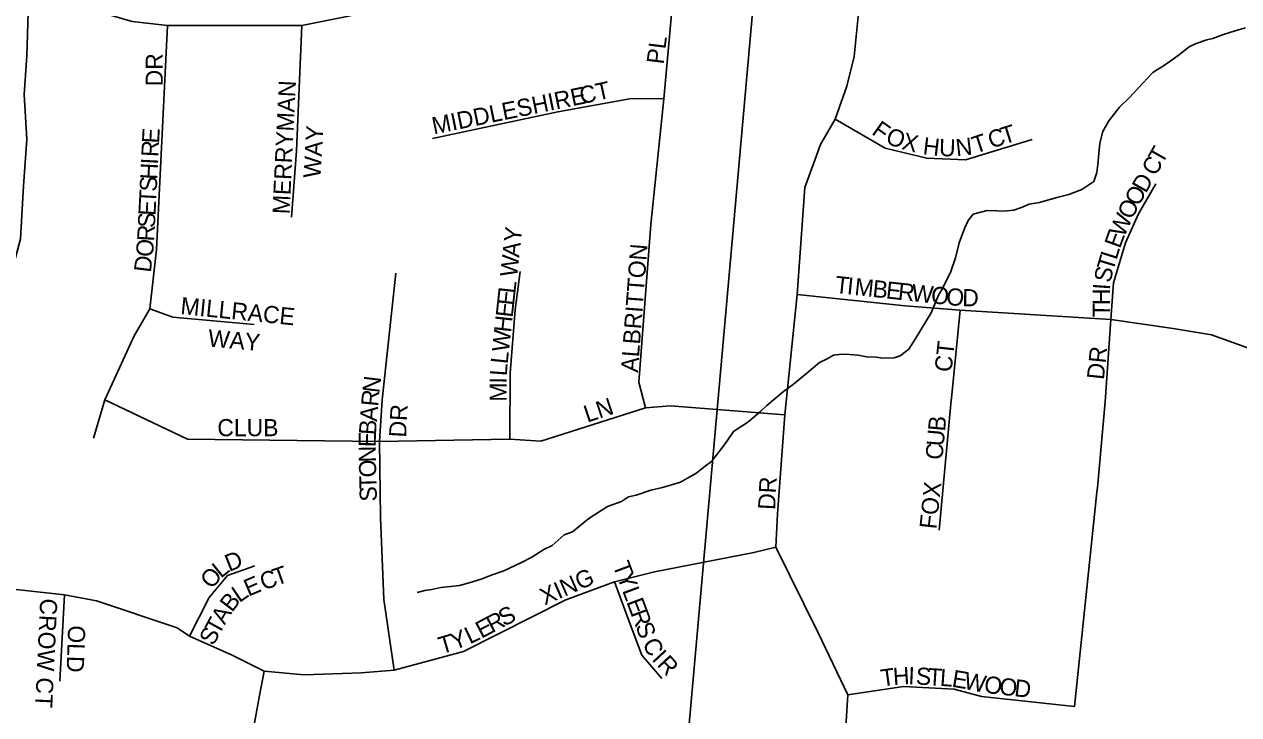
# Model space of a CAD drawing. Extents: x 1310247 to 1552180, y 377264 to 706493.
# Drawn here: x 1428065 to 1431609, y 497623 to 499637 of the extents above; entities that cross this region are included whole.
import ezdxf

# ---------------------------------------------------------------- set-up
doc = ezdxf.new("R2010")
doc.units = 0
for name, color, linetype in [('GM_X_Minor_River', 7, 'Continuous'), ('GM_X_Section', 7, 'Continuous'), ('GM_X_Township_Subdivision', 7, 'Continuous'), ('GM_X_Township_Subdivision_Text', 7, 'Continuous')]:
    doc.layers.add(name, color=color, linetype=linetype)

msp = doc.modelspace()

# ---------------------------------------------------------------- linework, layer by layer
at = {"layer": 'GM_X_Minor_River'}
for points in [[(1431628.5, 499626.3), (1431608.3, 499620.9), (1431586, 499613.6), (1431561.7, 499606.3), (1431533.3, 499595.1), (1431515.1, 499591.6), (1431484.7, 499580.5), (1431464.4, 499571.1), (1431431.5, 499546), (1431394.6, 499519.1), (1431357.8, 499496.1), (1431328.8, 499464.9), (1431289.4, 499421.9), (1431260.5, 499394.7), (1431229.2, 499355.5), (1431212.2, 499324), (1431203.2, 499290.1), (1431200.3, 499260.1), (1431197.4, 499228.1), (1431194.7, 499204.1), (1431185.9, 499178.2), (1431151.1, 499155.2), (1431112.5, 499140.3), (1431078.1, 499131.4), (1431027.5, 499116.8), (1430997.3, 499111.8), (1430974.9, 499102.4), (1430952.6, 499095), (1430922.4, 499092), (1430902.4, 499092.6), (1430874.3, 499093.4), (1430833.9, 499082.6), (1430819.3, 499065), (1430808.6, 499041.3), (1430793.3, 498999.6), (1430782, 498955.8), (1430768.8, 498916), (1430743.2, 498864.6), (1430732.6, 498846.9)], [(1430732.6, 498846.9), (1430711, 498795.4), (1430681.5, 498746.1), (1430664.6, 498718.5), (1430645.7, 498689), (1430621, 498669.7), (1430602.8, 498664.2), (1430570.7, 498663.2), (1430550.7, 498665.8), (1430522.6, 498666.7), (1430498.6, 498671.4), (1430472.6, 498674.2), (1430450.6, 498674.9), (1430426.4, 498671.6), (1430406, 498660.2), (1430385.7, 498650.8), (1430348.6, 498619.8), (1430309.5, 498586.9), (1430280.8, 498565.7), (1430231.4, 498525), (1430212.9, 498507.5), (1430175.8, 498476.6), (1430134.9, 498449.7), (1430116, 498422.2), (1430103.5, 498404.5), (1430070.1, 498361.4), (1430051.6, 498347.9), (1430024.9, 498326.6), (1430006.6, 498317.2), (1429980, 498301.9), (1429927.4, 498285.5), (1429893, 498278.5), (1429850.5, 498263.7), (1429828.2, 498258.4), (1429807.8, 498245), (1429767.2, 498230.1), (1429742.7, 498214.8), (1429712, 498195.7), (1429664.7, 498157), (1429640.3, 498147.7), (1429605.3, 498116.7), (1429580.9, 498105.4), (1429546.1, 498082.4), (1429515.5, 498067.2), (1429464.7, 498042.7), (1429430.2, 498031.7), (1429397.7, 498018.7), (1429363.3, 498007.7), (1429335, 498000.5), (1429308.8, 497997.3), (1429280.6, 497994.1), (1429254.4, 497988.9), (1429234.2, 497985.5), (1429211.9, 497980.2)]]:
    msp.add_lwpolyline(points, dxfattribs=at)
at = {"layer": 'GM_X_Section'}
for points in [[(1430245.7, 500293), (1429758, 494823.6), (1424307.8, 494896.9), (1424746.1, 500303.3)], [(1430245.7, 500293), (1435471.2, 499726.6), (1434995.6, 494353), (1429758, 494823.6)]]:
    msp.add_lwpolyline(points, close=True, dxfattribs=at)
at = {"layer": 'GM_X_Township_Subdivision'}
for points in [[(1427746.8, 497406.7), (1427764.1, 497582.9), (1427779.7, 497796.4), (1427802.3, 498015.1), (1427811, 498230.4), (1427826.6, 498400.5), (1427861.3, 498539.3), (1428003.4, 498834.1), (1428026.1, 498903.9), (1428053.9, 499011.5), (1428062.6, 499164.2), (1428073, 499301.3), (1428064.3, 499431.5), (1428073, 499544.3), (1428076.4, 499671.1), (1428107.7, 499750.9), (1428152.8, 499841.2), (1428206.6, 499926.2), (1428237.8, 500013), (1428227.7, 500271.8)], [(1430405, 496974.2), (1430447, 497385), (1430462.6, 497588.1), (1430467.8, 497681.8), (1430381, 497862.4), (1430257.8, 498112.3), (1430263, 498209.5), (1430283.9, 498497.7), (1430320.3, 498848.3), (1430342.8, 499160.7), (1430387.8, 499286.3), (1430431.5, 499360.4), (1430464.7, 499456.7), (1430486.9, 499542.6), (1430509.4, 499777), (1430561.2, 500234.2)], [(1429877.8, 498518.5), (1429858.7, 498593.1), (1429893.4, 499053.1), (1429931.6, 499419.4), (1429968, 499827.3)], [(1429301.4, 499717.6), (1429150.7, 499688.4), (1428874.7, 499632.9), (1428482.5, 499632.9), (1428380.1, 499645.1), (1428265.6, 499678), (1428107.7, 499750.9)], [(1428267.4, 498430), (1428300.5, 498541.1), (1428386, 498727.8), (1428431.2, 498806.6), (1428451.3, 498980.2), (1428482.5, 499632.9)], [(1428844.9, 499074.6), (1428859, 499267.3), (1428874.7, 499632.9)], [(1429256.4, 499303.4), (1429621.9, 499381), (1429837.1, 499420.5), (1429931.6, 499419.4)], [(1430431.5, 499360.4), (1430577.1, 499275.3), (1430698.2, 499246.1), (1430811.2, 499241.2), (1431006, 499300.3)], [(1431235.7, 498775.4), (1431243.5, 498883), (1431278.2, 498999.3), (1431316.4, 499084.3), (1431366.7, 499171.1)], [(1429144.6, 497752.8), (1429114.2, 497959.6), (1429104.1, 498198.9), (1429101.2, 498419.8), (1429108.9, 498541.9), (1429148.9, 498910.8)], [(1429482.1, 498426.5), (1429483.2, 498619.8), (1429497.7, 498804.1), (1429512.4, 498915.7)], [(1430320.3, 498848.3), (1430635.2, 498815.8), (1430796.1, 498803.1), (1431235.7, 498775.4), (1431417.2, 498749.4), (1431446.5, 498744.7)], [(1428431.2, 498806.6), (1428498.8, 498782.5), (1428735.7, 498761.4)], [(1430796.1, 498803.1), (1430771.2, 498556.5)], [(1431196.2, 498285.8), (1431219.2, 498535.8), (1431235.7, 498775.4)], [(1431446.5, 498744.7), (1431529.3, 498731.6), (1431667, 498681.6), (1431731.2, 498657.3), (1431863, 498648.7)], [(1428300.5, 498541.1), (1428541.5, 498426.5), (1429101.2, 498419.8), (1429482.1, 498426.5), (1429572.3, 498421.3), (1429877.8, 498518.5), (1429950.7, 498523.7), (1430283.9, 498497.7)], [(1430771.2, 498556.5), (1430768.6, 498530), (1430734.7, 498161.7)], [(1430467.8, 497681.8), (1430630.9, 497706.1), (1430778.4, 497697.5), (1430858.3, 497676.6), (1431129, 497647.1), (1431194.9, 498272), (1431196.2, 498285.8)], [(1427802.3, 498015.1), (1428182.3, 497972.6), (1428276, 497955.2), (1428511, 497876.8), (1428546.7, 497852.8), (1428671.7, 497797.2), (1428765.4, 497750.4), (1428881.7, 497739.9), (1429048.3, 497745.2), (1429144.6, 497752.8), (1429346.7, 497807.7), (1429645.2, 497958.7), (1429787.5, 498010.7), (1429903.8, 498040.3), (1430193.6, 498096.7), (1430257.8, 498112.3)], [(1428546.7, 497852.8), (1428604.2, 497965.3), (1428658.4, 498029.3), (1428738, 498057.8)], [(1429924.9, 497728.5), (1429867.3, 497797.4), (1429830.2, 497895), (1429787.5, 498010.7)], [(1428182.3, 497972.6), (1428168.8, 497721.1)], [(1428562.4, 494836.8), (1428550.2, 495012.2), (1428539.8, 495081.6), (1428510.3, 495194.4), (1428506.9, 495279.5), (1428508.6, 495411.4), (1428524.2, 495715.2), (1428552.8, 495817.7), (1428553.7, 495821), (1428586.7, 495958.2), (1428634.7, 496150.4), (1428637, 496159.5), (1428666.5, 496268.9), (1428687.3, 496388.6), (1428718.6, 496499.8), (1428735.9, 496720.2), (1428733, 496920.3), (1428739.4, 497362.4), (1428735.9, 497594.1), (1428751.5, 497679.2), (1428765.4, 497750.4)]]:
    msp.add_lwpolyline(points, dxfattribs=at)

# ---------------------------------------------------------------- texts
at = {"layer": 'GM_X_Township_Subdivision_Text'}
for s, rotation, p in [('PL', 82.8725, (1429930.2, 499518.5)), ('DR', 90, (1428469.3, 499455.7)), ('MERRYMAN', 87.2079, (1428838.9, 499082.1)), ('MIDDLESHIRE', 11.5469, (1429260, 499315.3)), ('CT', 12.5269, (1429691.1, 499403.3)), ('F', 324.6767, (1430534.8, 499318)), ('T', 17.5957, (1430923.7, 499285.8)), ('E', 87.1301, (1428458.3, 499288.4)), ('WAY', 86.5315, (1428929.2, 499187.2)), ('O', 338.5631, (1430575.1, 499291.4)), ('X', 345.8867, (1430622.7, 499273.2)), ('T', 18.2196, (1430840.1, 499258.9)), ('C', 17.5902, (1430885.9, 499273.8)), ('R', 87.1471, (1428456.3, 499248.9)), ('H', 353.418, (1430685.3, 499257.9)), ('U', 358.1744, (1430733.6, 499252.5)), ('N', 6.591, (1430785.5, 499251.5)), ('T', 60.3974, (1431385.4, 499226)), ('I', 87.1494, (1428455.2, 499226.9)), ('C', 60.4004, (1431365.8, 499191.6)), ('H', 87.1354, (1428453, 499182.9)), ('S', 87.1508, (1428451.3, 499147.8)), ('D', 60.3988, (1431337.6, 499141.8)), ('T', 87.1301, (1428449.5, 499112.6)), ('O', 60.6333, (1431316, 499103.5)), ('E', 87.1508, (1428447.7, 499077.5)), ('O', 63.6989, (1431296.9, 499064.7)), ('S', 87.1384, (1428446, 499042.3)), ('W', 66.0221, (1431273.8, 499012.9)), ('R', 87.0642, (1428444, 499002.7)), ('Y', 83.7805, (1429513.8, 498998.9)), ('E', 69.8757, (1431262.1, 498980.7)), ('O', 84.7218, (1428439.8, 498956.6)), ('A', 83.785, (1429509, 498955.2)), ('ALBRITTON', 85.6578, (1429855.3, 498620.4)), ('D', 82.978, (1428434.2, 498911.3)), ('W', 83.7833, (1429502.8, 498898.3)), ('T', 73.0901, (1431241.6, 498914.1)), ('L', 72.7446, (1431251.8, 498947.7)), ('S', 77.203, (1431234.1, 498880.7)), ('L', 83.7865, (1429497.6, 498850.2)), ('T', 353.9102, (1430428.9, 498853.5)), ('I', 353.8915, (1430463.9, 498849.7)), ('M', 353.9023, (1430485.8, 498847.4)), ('B', 353.9052, (1430538.3, 498841.8)), ('E', 353.9055, (1430577.7, 498837.6)), ('E', 83.7865, (1429493.8, 498815.2)), ('R', 353.9052, (1430612.7, 498833.8)), ('W', 353.9021, (1430652.1, 498829.6)), ('O', 353.9093, (1430709, 498823.6)), ('O', 354.7331, (1430753.5, 498818.8)), ('D', 359.1595, (1430801.5, 498814.6)), ('H', 89.7562, (1431232.7, 498817.6)), ('I', 85.9751, (1431232.8, 498860.8)), ('MILLRACE', 354.2896, (1428519.3, 498791.9)), ('E', 83.7852, (1429490, 498780.2)), ('T', 89.7541, (1431232.5, 498782.4)), ('H', 83.7805, (1429485.2, 498736.5)), ('WAY', 354.8086, (1428599.4, 498697.4)), ('W', 83.7925, (1429479, 498679.6)), ('CT', 83.6578, (1430770.5, 498620.7)), ('L', 83.9374, (1429475.3, 498644.6)), ('DR', 83.994, (1431215, 498598.7)), ('L', 86.076, (1429472.9, 498610)), ('N', 82.955, (1429100.9, 498559.9)), ('I', 89.1475, (1429472.6, 498588.7)), ('R', 84.3812, (1429097.1, 498520.8)), ('M', 89.8816, (1429472.5, 498536.1)), ('LN', 18.4349, (1429707.7, 498474.6)), ('A', 85.6901, (1429093.8, 498477.2)), ('DR', 86.989, (1429179.1, 498430.9)), ('CLUB', 0, (1428628.3, 498435.5)), ('B', 85.9896, (1429091, 498437.8)), ('B', 84.954, (1430751.5, 498448.4)), ('E', 88.7157, (1429090.3, 498403.2)), ('U', 84.9697, (1430747.6, 498404.6)), ('N', 91.3959, (1429091.4, 498359.8)), ('C', 84.954, (1430744.1, 498365.1)), ('O', 91.39, (1429092.4, 498315.9)), ('T', 91.3799, (1429093.3, 498280.7)), ('S', 91.3935, (1429094.1, 498245.5)), ('DR', 86.989, (1430255.7, 498219.8)), ('FOX', 83.8878, (1430726.5, 498163.1)), ('D', 21.8927, (1428662.7, 498039.5)), ('T', 290.5609, (1429781.1, 498059.8)), ('O', 49.9748, (1428612.1, 497987.5)), ('L', 38.8348, (1428638.6, 498019.4)), ('C', 19.7943, (1428763.2, 497985.3)), ('T', 19.4544, (1428800.4, 497998.7)), ('XING', 23.629, (1429583.3, 497941.7)), ('Y', 290.5573, (1429793.5, 498026.8)), ('E', 23.0928, (1428719.1, 497967.2)), ('L', 290.5437, (1429809, 497985.6)), ('B', 52.5691, (1428671.3, 497920)), ('L', 34.372, (1428692.4, 497948.6)), ('E', 290.5558, (1429821.3, 497952.7)), ('CROW CT', 267.2734, (1428111.8, 497963.3)), ('A', 59.6098, (1428650, 497883.4)), ('S', 27.8258, (1429465, 497879.4)), ('R', 290.5553, (1429833.7, 497919.7)), ('T', 61.2227, (1428633.2, 497852.9)), ('E', 27.8258, (1429398.8, 497844.5)), ('R', 27.8258, (1429430, 497860.9)), ('S', 290.5558, (1429847.6, 497882.6)), ('OLD', 268.0223, (1428193.3, 497884.6)), ('S', 61.5345, (1428616.5, 497822)), ('T', 16.3332, (1429282.1, 497799.6)), ('Y', 20.9302, (1429320, 497810.9)), ('L', 25.5273, (1429365.1, 497828.3)), ('C', 297.2561, (1429867.2, 497831.5)), ('I', 313.27, (1429894.1, 497783.8)), ('R', 312.999, (1429909.1, 497767.9)), ('T', 7.8248, (1430567.3, 497705)), ('H', 3.926, (1430601.3, 497709.7)), ('I', 357.5731, (1430643.7, 497712.7)), ('S', 356.6648, (1430665.5, 497711.8)), ('T', 356.5285, (1430700.6, 497709.7)), ('L', 355.9942, (1430735.6, 497707.6)), ('E', 350.4613, (1430769.5, 497705.3)), ('W', 348.7643, (1430803.8, 497699.5)), ('O', 352.9207, (1430863.8, 497687.8)), ('O', 353.8359, (1430908.3, 497682.2)), ('D', 353.824, (1430952.1, 497677.5))]:
    msp.add_text(s, height=50, rotation=rotation, dxfattribs=at).set_placement(p)

doc.saveas('drawing.dxf')
